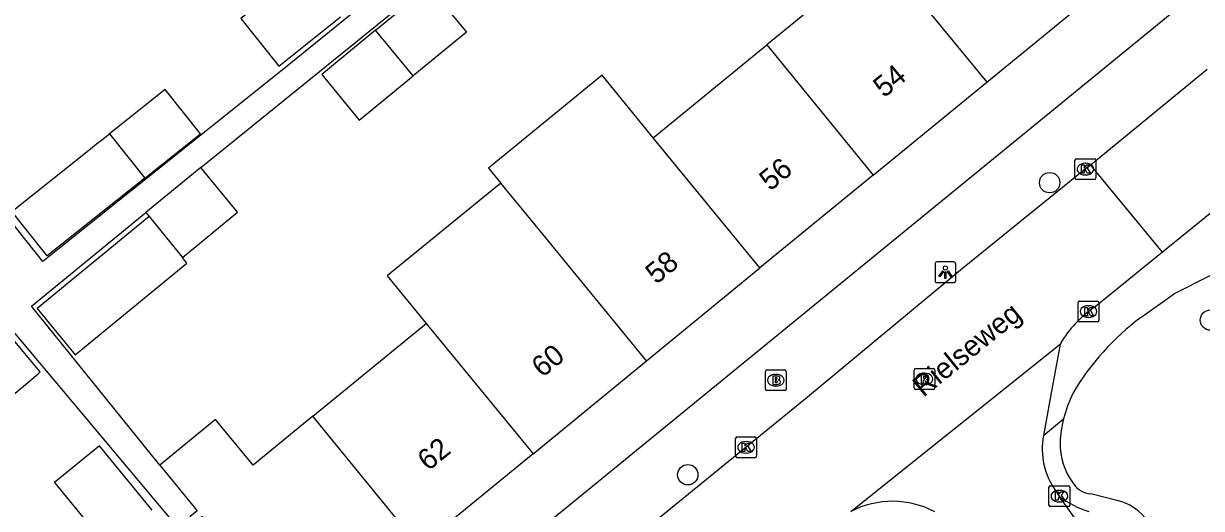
# Model space of a CAD drawing. Extents: x 162532 to 163264, y 381233 to 382042.
# Drawn here: x 162643.8 to 162700.3, y 381858.1 to 381881.4 of the extents above; entities that cross this region are included whole.
import ezdxf

# ---------------------------------------------------------------- set-up
doc = ezdxf.new("R2010")
doc.units = 0
for name, color, linetype in [('IMGEO_Boom', 7, 'Continuous'), ('IMGEO_Brandkraan', 7, 'Continuous'), ('IMGEO_Kolk', 7, 'Continuous'), ('IMGEO_Lichtpunt', 7, 'Continuous'), ('IMGEO_Openbare_ruimte_label', 7, 'Continuous'), ('IMGEO_Pand', 7, 'Continuous'), ('IMGEO_Pand_nummerreeks', 7, 'Continuous'), ('IMGEO_Rijbaan_lokaal_open', 7, 'Continuous'), ('IMGEO_Rioolput', 7, 'Continuous'), ('IMGEO_Voetpad_gesloten', 7, 'Continuous'), ('IMGEO_Voetpad_open', 7, 'Continuous')]:
    doc.layers.add(name, color=color, linetype=linetype)

msp = doc.modelspace()

# ---------------------------------------------------------------- linework, layer by layer
at = {"layer": 'IMGEO_Boom'}
for centre in [(162693.032, 381873.741), (162700.75, 381867.143), (162675.658, 381859.719)]:
    msp.add_circle(centre, 0.489, dxfattribs=at)
at = {"layer": 'IMGEO_Brandkraan'}
for p, q in [((162679.385, 381863.829), (162679.385, 381864.681)), ((162679.46, 381864.755), (162680.312, 381864.755)), ((162679.873, 381864.535), (162679.898, 381864.535)), ((162680.386, 381864.681), (162680.386, 381863.829)), ((162679.896, 381863.975), (162679.871, 381863.975)), ((162680.312, 381863.755), (162679.46, 381863.755))]:
    msp.add_line(p, q, dxfattribs=at)
for points in [[(162679.385, 381863.829), (162679.385, 381864.681)], [(162679.46, 381864.755), (162680.312, 381864.755)], [(162680.386, 381864.681), (162680.386, 381863.829)], [(162679.733, 381864.455), (162679.733, 381864.055), (162679.946, 381864.055)], [(162679.964, 381864.455), (162679.733, 381864.455)], [(162679.912, 381864.374), (162679.858, 381864.374), (162679.858, 381864.298)], [(162679.858, 381864.298), (162679.911, 381864.298)], [(162679.92, 381864.222), (162679.858, 381864.222), (162679.858, 381864.141)], [(162679.858, 381864.141), (162679.92, 381864.141)], [(162680.312, 381863.755), (162679.46, 381863.755)]]:
    msp.add_lwpolyline(points, dxfattribs=at)
for centre, radius, start, end in [((162679.462, 381864.679), 0.0765, 91.552, 178.448), ((162679.462, 381864.679), 0.0765, 91.552, 178.448), ((162680.31, 381864.679), 0.0765, 1.552, 88.448), ((162680.31, 381864.679), 0.0765, 1.552, 88.448), ((162679.913, 381864.336), 0.0379, 267.8285, 90.9355), ((162679.921, 381864.181), 0.0404, 269.8759, 90.5077), ((162679.952, 381864.306), 0.251, 268.6676, 293.5347), ((162679.968, 381864.31), 0.145, 59.4692, 91.5367), ((162679.993, 381864.357), 0.0922, 285.5137, 58.1501), ((162679.998, 381864.165), 0.105, 301.3115, 78.989), ((162679.462, 381863.831), 0.0765, 181.552, 268.448), ((162679.462, 381863.831), 0.0765, 181.552, 268.448), ((162680.31, 381863.831), 0.0765, 271.552, 358.448), ((162680.31, 381863.831), 0.0765, 271.552, 358.448)]:
    msp.add_arc(centre, radius, start, end, dxfattribs=at)
for centre, major_axis, ratio, start_param, end_param in [((162679.872, 381864.255), (-0.387, 0.002), 0.722429, 4.712389, 7.853982), ((162679.897, 381864.255), (-0.39, 0.002), 0.717154, 1.570796, 4.712389)]:
    msp.add_ellipse(centre, major_axis=major_axis, ratio=ratio, start_param=start_param, end_param=end_param, dxfattribs=at)
at = {"layer": 'IMGEO_Kolk'}
for p, q in [((162694.248, 381873.967), (162694.248, 381874.819)), ((162694.323, 381874.893), (162695.175, 381874.893)), ((162695.249, 381874.819), (162695.249, 381873.967)), ((162694.736, 381874.673), (162694.761, 381874.673)), ((162695.175, 381873.893), (162694.323, 381873.893)), ((162694.759, 381874.113), (162694.734, 381874.113)), ((162694.398, 381867.129), (162694.398, 381867.981)), ((162694.473, 381868.055), (162695.325, 381868.055)), ((162695.399, 381867.981), (162695.399, 381867.129)), ((162694.886, 381867.835), (162694.911, 381867.835)), ((162695.325, 381867.055), (162694.473, 381867.055)), ((162694.909, 381867.275), (162694.884, 381867.275)), ((162677.954, 381860.607), (162677.954, 381861.459)), ((162678.029, 381861.533), (162678.881, 381861.533)), ((162678.442, 381861.313), (162678.467, 381861.313)), ((162678.955, 381861.459), (162678.955, 381860.607)), ((162678.465, 381860.753), (162678.44, 381860.753)), ((162678.881, 381860.533), (162678.029, 381860.533)), ((162692.999, 381858.263), (162692.999, 381859.115)), ((162693.074, 381859.189), (162693.926, 381859.189)), ((162693.487, 381858.969), (162693.512, 381858.969)), ((162694, 381859.115), (162694, 381858.263)), ((162693.51, 381858.409), (162693.485, 381858.409)), ((162693.926, 381858.189), (162693.074, 381858.189))]:
    msp.add_line(p, q, dxfattribs=at)
for points in [[(162694.248, 381873.967), (162694.248, 381874.819)], [(162694.323, 381874.893), (162695.175, 381874.893)], [(162695.249, 381874.819), (162695.249, 381873.967)], [(162694.569, 381874.593), (162694.692, 381874.593), (162694.692, 381874.442), (162694.822, 381874.593), (162694.986, 381874.593), (162694.84, 381874.442), (162694.993, 381874.193), (162694.841, 381874.193), (162694.756, 381874.357), (162694.692, 381874.29), (162694.692, 381874.193), (162694.569, 381874.193), (162694.569, 381874.593)], [(162695.175, 381873.893), (162694.323, 381873.893)], [(162694.398, 381867.129), (162694.398, 381867.981)], [(162694.473, 381868.055), (162695.325, 381868.055)], [(162695.399, 381867.981), (162695.399, 381867.129)], [(162694.719, 381867.755), (162694.842, 381867.755), (162694.842, 381867.604), (162694.972, 381867.755), (162695.136, 381867.755), (162694.99, 381867.604), (162695.143, 381867.355), (162694.991, 381867.355), (162694.906, 381867.519), (162694.842, 381867.452), (162694.842, 381867.355), (162694.719, 381867.355), (162694.719, 381867.755)], [(162695.325, 381867.055), (162694.473, 381867.055)], [(162677.954, 381860.607), (162677.954, 381861.459)], [(162678.029, 381861.533), (162678.881, 381861.533)], [(162678.275, 381861.233), (162678.398, 381861.233), (162678.398, 381861.082), (162678.528, 381861.233), (162678.692, 381861.233), (162678.546, 381861.082), (162678.699, 381860.833), (162678.547, 381860.833), (162678.462, 381860.997), (162678.398, 381860.93), (162678.398, 381860.833), (162678.275, 381860.833), (162678.275, 381861.233)], [(162678.955, 381861.459), (162678.955, 381860.607)], [(162678.881, 381860.533), (162678.029, 381860.533)], [(162692.999, 381858.263), (162692.999, 381859.115)], [(162693.074, 381859.189), (162693.926, 381859.189)], [(162693.32, 381858.889), (162693.443, 381858.889), (162693.443, 381858.738), (162693.573, 381858.889), (162693.737, 381858.889), (162693.591, 381858.738), (162693.744, 381858.489), (162693.592, 381858.489), (162693.507, 381858.653), (162693.443, 381858.586), (162693.443, 381858.489), (162693.32, 381858.489), (162693.32, 381858.889)], [(162694, 381859.115), (162694, 381858.263)], [(162693.926, 381858.189), (162693.074, 381858.189)]]:
    msp.add_lwpolyline(points, dxfattribs=at)
for centre, start, end in [((162694.325, 381874.817), 91.552, 178.448), ((162694.325, 381874.817), 91.552, 178.448), ((162695.173, 381874.817), 1.552, 88.448), ((162695.173, 381874.817), 1.552, 88.448), ((162694.325, 381873.969), 181.552, 268.448), ((162694.325, 381873.969), 181.552, 268.448), ((162695.173, 381873.969), 271.552, 358.448), ((162695.173, 381873.969), 271.552, 358.448), ((162694.475, 381867.979), 91.552, 178.448), ((162694.475, 381867.979), 91.552, 178.448), ((162695.323, 381867.979), 1.552, 88.448), ((162695.323, 381867.979), 1.552, 88.448), ((162694.475, 381867.131), 181.552, 268.448), ((162694.475, 381867.131), 181.552, 268.448), ((162695.323, 381867.131), 271.552, 358.448), ((162695.323, 381867.131), 271.552, 358.448), ((162678.031, 381861.457), 91.552, 178.448), ((162678.031, 381861.457), 91.552, 178.448), ((162678.879, 381861.457), 1.552, 88.448), ((162678.879, 381861.457), 1.552, 88.448), ((162678.031, 381860.609), 181.552, 268.448), ((162678.031, 381860.609), 181.552, 268.448), ((162678.879, 381860.609), 271.552, 358.448), ((162678.879, 381860.609), 271.552, 358.448), ((162693.076, 381859.113), 91.552, 178.448), ((162693.076, 381859.113), 91.552, 178.448), ((162693.924, 381859.113), 1.552, 88.448), ((162693.924, 381859.113), 1.552, 88.448), ((162693.076, 381858.265), 181.552, 268.448), ((162693.076, 381858.265), 181.552, 268.448), ((162693.924, 381858.265), 271.552, 358.448), ((162693.924, 381858.265), 271.552, 358.448)]:
    msp.add_arc(centre, 0.0765, start, end, dxfattribs=at)
for centre, major_axis, ratio, start_param, end_param in [((162694.735, 381874.393), (-0.387, 0.002), 0.722429, 4.712389, 7.853982), ((162694.76, 381874.393), (-0.39, 0.002), 0.717154, 1.570796, 4.712389), ((162694.885, 381867.555), (-0.387, 0.002), 0.722429, 4.712389, 7.853982), ((162694.91, 381867.555), (-0.39, 0.002), 0.717154, 1.570796, 4.712389), ((162678.441, 381861.033), (-0.387, 0.002), 0.722429, 4.712389, 7.853982), ((162678.466, 381861.033), (-0.39, 0.002), 0.717154, 1.570796, 4.712389), ((162693.486, 381858.689), (-0.387, 0.002), 0.722429, 4.712389, 7.853982), ((162693.511, 381858.689), (-0.39, 0.002), 0.717154, 1.570796, 4.712389)]:
    msp.add_ellipse(centre, major_axis=major_axis, ratio=ratio, start_param=start_param, end_param=end_param, dxfattribs=at)
at = {"layer": 'IMGEO_Lichtpunt'}
for p, q in [((162687.528, 381869.845), (162687.528, 381869.038)), ((162687.528, 381869.845), (162687.528, 381869.038)), ((162688.43, 381869.94), (162687.622, 381869.94)), ((162688.43, 381869.94), (162687.622, 381869.94)), ((162688.524, 381869.038), (162688.524, 381869.845)), ((162688.524, 381869.038), (162688.524, 381869.845)), ((162687.622, 381868.944), (162688.43, 381868.944)), ((162687.622, 381868.944), (162688.43, 381868.944))]:
    msp.add_line(p, q, dxfattribs=at)
for points in [[(162687.902, 381869.509), (162687.941, 381869.481), (162687.753, 381869.219), (162687.715, 381869.246), (162687.902, 381869.509)], [(162688.004, 381869.461), (162688.051, 381869.461), (162688.051, 381869.139), (162688.004, 381869.139), (162688.004, 381869.461)], [(162688.114, 381869.481), (162688.152, 381869.508), (162688.339, 381869.246), (162688.3, 381869.218), (162688.114, 381869.481)]]:
    msp.add_lwpolyline(points, dxfattribs=at)
msp.add_circle((162688.027, 381869.643), 0.0994, dxfattribs=at)
for centre, start, end in [((162687.622, 381869.845), 90, 180), ((162687.622, 381869.845), 90, 180), ((162688.43, 381869.845), 0, 90), ((162688.43, 381869.845), 0, 90), ((162687.622, 381869.038), 180, 270), ((162687.622, 381869.038), 180, 270), ((162688.43, 381869.038), 270, 0), ((162688.43, 381869.038), 270, 360)]:
    msp.add_arc(centre, 0.0946, start, end, dxfattribs=at)
at = {"layer": 'IMGEO_Pand'}
for points in [[(162684.897, 381884.809), (162679.447, 381880.352)], [(162684.897, 381884.809), (162690.012, 381878.567)], [(162657.13, 381883.978), (162654.189, 381881.623), (162656.025, 381879.331), (162658.985, 381881.701)], [(162660.665, 381881.061), (162663.227, 381883.167), (162665.03, 381880.975), (162662.464, 381878.865)], [(162690.012, 381878.567), (162695.458, 381883.027)], [(162660.665, 381881.061), (162658.079, 381878.935), (162659.881, 381876.743), (162662.464, 381878.865)], [(162662.464, 381878.865), (162660.665, 381881.061)], [(162673.998, 381875.896), (162679.447, 381880.352)], [(162679.447, 381880.352), (162684.564, 381874.105)], [(162673.998, 381875.896), (162671.539, 381878.897), (162666.089, 381874.439), (162666.679, 381873.719)], [(162649.582, 381873.964), (162652.256, 381876.093), (162650.562, 381878.221), (162647.888, 381876.093)], [(162684.564, 381874.105), (162690.012, 381878.567)], [(162649.582, 381873.964), (162644.892, 381870.231), (162643.198, 381872.359), (162646.901, 381875.307), (162647.352, 381875.666), (162647.439, 381875.736), (162647.888, 381876.093)], [(162647.888, 381876.093), (162649.582, 381873.964)], [(162679.119, 381869.645), (162673.998, 381875.896)], [(162652.276, 381874.469), (162649.635, 381872.306)], [(162651.396, 381870.156), (162654.037, 381872.318), (162652.276, 381874.469)], [(162666.679, 381873.719), (162661.229, 381869.262), (162663.098, 381866.981)], [(162673.672, 381865.184), (162668.548, 381871.438), (162666.679, 381873.719)], [(162684.564, 381874.105), (162679.119, 381869.645)], [(162649.797, 381872.109), (162644.419, 381867.704), (162646.244, 381865.476), (162651.611, 381869.873), (162651.396, 381870.156)], [(162649.635, 381872.306), (162649.797, 381872.109)], [(162649.797, 381872.109), (162651.396, 381870.156)], [(162673.672, 381865.184), (162679.119, 381869.645)], [(162642.036, 381867.165), (162640.363, 381865.755), (162640.569, 381865.512), (162642.65, 381863.042), (162644.458, 381864.565), (162644.568, 381864.658), (162642.281, 381867.371), (162642.224, 381867.323), (162642.036, 381867.165)], [(162657.649, 381862.525), (162663.098, 381866.981)], [(162663.098, 381866.981), (162668.226, 381860.724)], [(162668.226, 381860.724), (162673.672, 381865.184)], [(162657.649, 381862.525), (162654.784, 381860.182), (162652.987, 381862.376), (162650.304, 381860.178)], [(162662.779, 381856.263), (162657.649, 381862.525)], [(162649.938, 381858.01), (162647.405, 381861.103), (162645.254, 381859.341), (162647.831, 381856.195)], [(162668.226, 381860.724), (162662.779, 381856.263)], [(162650.304, 381860.178), (162652.1, 381857.986), (162651.753, 381857.703), (162651.972, 381857.435), (162652.318, 381857.719), (162654.064, 381855.588), (162657.033, 381851.963), (162656.664, 381851.661)]]:
    msp.add_lwpolyline(points, dxfattribs=at)
at = {"layer": 'IMGEO_Rijbaan_lokaal_open'}
for points in [[(162694.996, 381874.59), (162695.513, 381875.009), (162700.595, 381879.197)], [(162704.065, 381874.976), (162702.51, 381873.695), (162698.457, 381870.411)], [(162694.996, 381874.59), (162688.855, 381869.619), (162681.316, 381863.363), (162672.848, 381856.46), (162665.027, 381850.088), (162661.191, 381846.959)], [(162698.457, 381870.411), (162694.996, 381874.59)], [(162698.457, 381870.411), (162695.216, 381867.785)], [(162683.487, 381857.957), (162693.54, 381865.99)], [(162693.54, 381865.99), (162693.061, 381863.379), (162692.733, 381861.594)], [(162693.324, 381858.932), (162693.495, 381858.692)], [(162740.722, 381792.594), (162728.313, 381810.023), (162715.566, 381827.76), (162703.613, 381844.475), (162693.495, 381858.692)]]:
    msp.add_lwpolyline(points, dxfattribs=at)
for centre, radius, start, end in [((162698.191, 381863.327), 5.36, 123.7191, 150.208), ((162696.18, 381860.963), 3.504, 169.6216, 215.4133), ((162685.482, 381854.097), 4.345, 62.0182, 117.3283)]:
    msp.add_arc(centre, radius, start, end, dxfattribs=at)
at = {"layer": 'IMGEO_Rioolput'}
for p, q in [((162686.52, 381863.891), (162686.52, 381864.743)), ((162686.595, 381864.817), (162687.447, 381864.817)), ((162687.008, 381864.597), (162687.033, 381864.597)), ((162687.521, 381864.743), (162687.521, 381863.891)), ((162687.031, 381864.037), (162687.006, 381864.037)), ((162687.447, 381863.817), (162686.595, 381863.817))]:
    msp.add_line(p, q, dxfattribs=at)
for points in [[(162686.52, 381863.891), (162686.52, 381864.743)], [(162686.595, 381864.817), (162687.447, 381864.817)], [(162687.521, 381864.743), (162687.521, 381863.891)], [(162687.109, 381864.515), (162686.857, 381864.517), (162686.857, 381864.117)], [(162686.857, 381864.117), (162686.981, 381864.117), (162686.981, 381864.279), (162686.992, 381864.279)], [(162687.035, 381864.436), (162686.981, 381864.436), (162686.981, 381864.355)], [(162686.981, 381864.355), (162687.033, 381864.355)], [(162687.039, 381864.25), (162687.11, 381864.117), (162687.25, 381864.117), (162687.185, 381864.243)], [(162687.447, 381863.817), (162686.595, 381863.817)]]:
    msp.add_lwpolyline(points, dxfattribs=at)
for centre, radius, start, end in [((162686.597, 381864.741), 0.0765, 91.552, 178.448), ((162686.597, 381864.741), 0.0765, 91.552, 178.448), ((162687.445, 381864.741), 0.0765, 1.552, 88.448), ((162687.445, 381864.741), 0.0765, 1.552, 88.448), ((162686.991, 381864.226), 0.0533, 26.0293, 88.6989), ((162687.017, 381864.544), 0.19, 274.7715, 282.9687), ((162687.041, 381864.34), 0.0964, 77.0061, 93.1865), ((162687.055, 381864.397), 0.0378, 276.6634, 79.6772), ((162687.108, 381864.405), 0.109, 350.3612, 89.416), ((162687.106, 381864.405), 0.112, 277.5842, 350.9817), ((162687.09, 381864.19), 0.108, 29.5134, 73.7905), ((162686.597, 381863.893), 0.0765, 181.552, 268.448), ((162686.597, 381863.893), 0.0765, 181.552, 268.448), ((162687.445, 381863.893), 0.0765, 271.552, 358.448), ((162687.445, 381863.893), 0.0765, 271.552, 358.448)]:
    msp.add_arc(centre, radius, start, end, dxfattribs=at)
for centre, major_axis, ratio, start_param, end_param in [((162687.007, 381864.317), (-0.387, 0.002), 0.722429, 4.712389, 7.853982), ((162687.032, 381864.317), (-0.39, 0.002), 0.717154, 1.570796, 4.712389)]:
    msp.add_ellipse(centre, major_axis=major_axis, ratio=ratio, start_param=start_param, end_param=end_param, dxfattribs=at)
at = {"layer": 'IMGEO_Voetpad_gesloten'}
msp.add_lwpolyline([(162708.484, 381889.327), (162705.634, 381887.408), (162659.283, 381849.513)], dxfattribs=at)
at = {"layer": 'IMGEO_Voetpad_open'}
for points in [[(162652.276, 381874.469), (162657.294, 381878.532), (162666.617, 381886.082), (162678.141, 381895.414), (162693.22, 381907.888), (162693.344, 381907.736)], [(162669.961, 381899.078), (162674.22, 381893.818), (162672.352, 381892.247), (162656.174, 381879.145), (162649.096, 381873.476), (162644.684, 381869.964), (162636.959, 381879.667)], [(162650.304, 381860.178), (162644.145, 381867.808), (162649.635, 381872.306)], [(162697.413, 381867.273), (162699.034, 381868.425), (162700.732, 381869.286)], [(162641.659, 381868.486), (162656.106, 381851.292)], [(162692.733, 381861.594), (162693.701, 381862.401)], [(162696.319, 381858.468), (162695.003, 381858.802)]]:
    msp.add_lwpolyline(points, dxfattribs=at)
for centre, radius, start, end in [((162704.808, 381857.369), 12.36, 126.7476, 149.6203), ((162699.967, 381860.809), 6.465, 154.2281, 165.7453), ((162699.668, 381860.921), 6.148, 166.0729, 176.7767), ((162696.653, 381861.192), 3.123, 178.6243, 217.0287), ((162695.08, 381859.884), 1.085, 211.8828, 265.9304), ((162696.031, 381861.825), 4.031, 231.0081, 254.0127), ((162695.822, 381856.281), 2.243, 38.4031, 77.203)]:
    msp.add_arc(centre, radius, start, end, dxfattribs=at)

# ---------------------------------------------------------------- texts
at = {"layer": 'IMGEO_Openbare_ruimte_label'}
msp.add_text('Rielseweg', height=1, rotation=39.0355, dxfattribs=at).set_placement((162686.968, 381863.406))
at = {"layer": 'IMGEO_Pand_nummerreeks'}
for s, rotation, p in [('54', 39.3173, (162685.08, 381877.784)), ('56', 39.3173, (162679.61, 381873.304)), ('58', 39.3164, (162674.143, 381868.827)), ('60', 39.3164, (162668.673, 381864.347)), ('62', 39.3173, (162663.198, 381859.864))]:
    msp.add_text(s, height=1, rotation=rotation, dxfattribs=at).set_placement(p)

doc.saveas('drawing.dxf')
